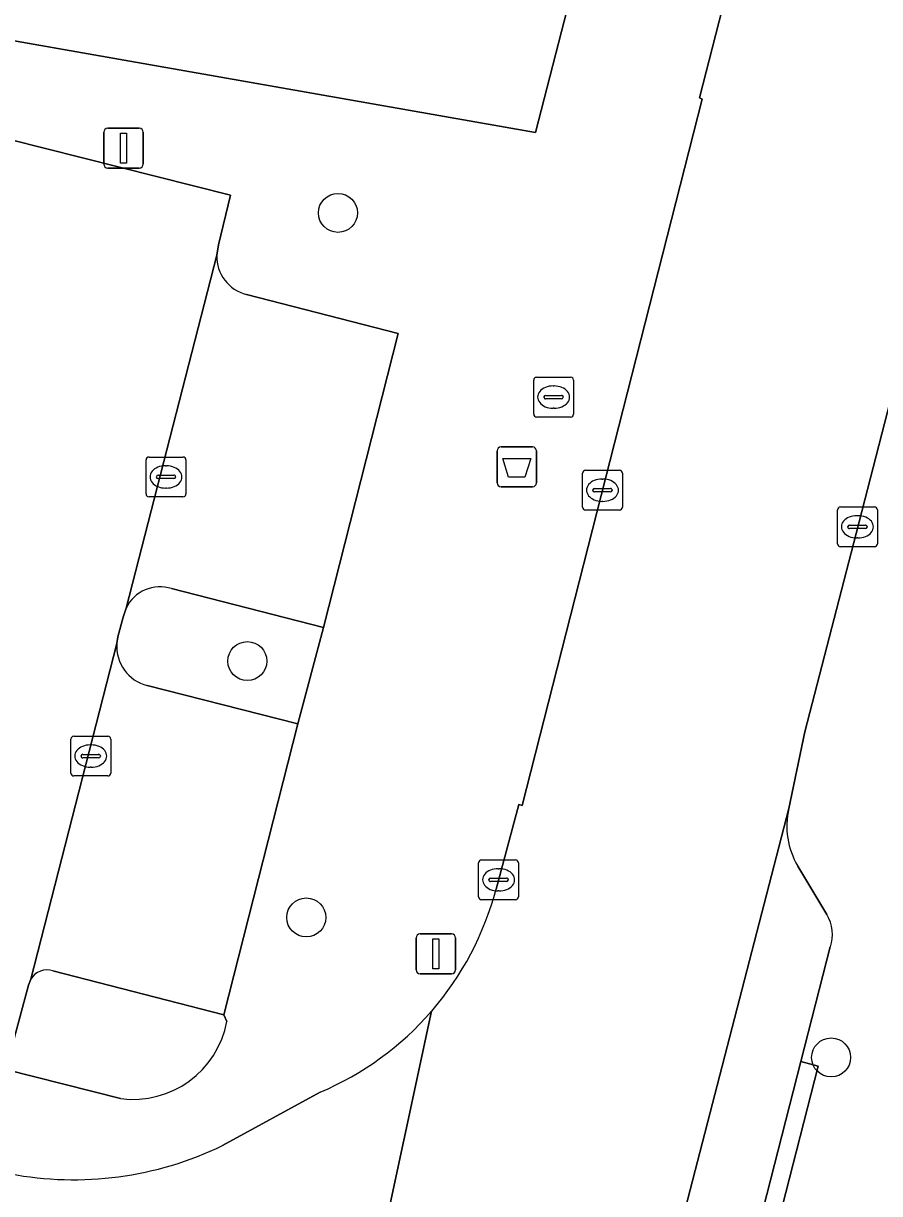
# Model space of a CAD drawing. Extents: x 163683 to 164494, y 382709 to 383872.
# Drawn here: x 163995.29 to 164016.78, y 383314.72 to 383344.1 of the extents above; entities that cross this region are included whole.
import ezdxf

# ---------------------------------------------------------------- set-up
doc = ezdxf.new("R2010")
doc.units = 0
for name, color, linetype in [('IMGEO_Afvalbak', 7, 'Continuous'), ('IMGEO_Boom', 7, 'Continuous'), ('IMGEO_Erf', 7, 'Continuous'), ('IMGEO_Groenvoorziening', 7, 'Continuous'), ('IMGEO_Kolk', 7, 'Continuous'), ('IMGEO_Lichtmast', 7, 'Continuous'), ('IMGEO_Parkeervlak_open', 7, 'Continuous'), ('IMGEO_Rijbaan_lokaal_open', 7, 'Continuous'), ('IMGEO_Rioolput', 7, 'Continuous'), ('IMGEO_Voetpad_open', 7, 'Continuous')]:
    doc.layers.add(name, color=color, linetype=linetype)

msp = doc.modelspace()

# ---------------------------------------------------------------- linework, layer by layer
at = {"layer": 'IMGEO_Afvalbak'}
for p, q in [((164007.18, 383332.568), (164007.18, 383333.368)), ((164007.18, 383333.368), (164007.18, 383332.568)), ((164007.28, 383333.468), (164008.07, 383333.468)), ((164008.07, 383333.468), (164007.28, 383333.468)), ((164008.17, 383333.368), (164008.17, 383332.568)), ((164008.17, 383332.568), (164008.17, 383333.368)), ((164008.07, 383332.468), (164007.28, 383332.468)), ((164007.28, 383332.468), (164008.07, 383332.468))]:
    msp.add_line(p, q, dxfattribs=at)
msp.add_lwpolyline([(164007.323, 383333.182), (164008.027, 383333.182), (164007.878, 383332.712), (164007.472, 383332.712), (164007.323, 383333.182)], dxfattribs=at)
for centre, start, end in [((164007.28, 383333.368), 90, 180), ((164007.28, 383333.368), 90, 180), ((164008.07, 383333.368), 0, 90), ((164008.07, 383333.368), 360, 90), ((164007.28, 383332.568), 180, 270), ((164007.28, 383332.568), 180, 270), ((164008.07, 383332.568), 270, 0), ((164008.07, 383332.568), 270, 0)]:
    msp.add_arc(centre, 0.1, start, end, dxfattribs=at)
at = {"layer": 'IMGEO_Boom'}
for centre in [(164003.186, 383339.345), (164000.912, 383328.091), (164002.391, 383321.654), (164015.567, 383318.139)]:
    msp.add_circle(centre, 0.489, dxfattribs=at)
at = {"layer": 'IMGEO_Erf'}
msp.add_lwpolyline([(163971.121, 383347.881), (164008.149, 383341.36), (164018.273, 383380.708)], dxfattribs=at)
at = {"layer": 'IMGEO_Groenvoorziening'}
for points in [[(163998.398, 383327.479), (164002.176, 383326.515), (164002.823, 383328.938), (163999.01, 383329.91)], [(163997.868, 383329.416), (163997.796, 383329.195), (163997.662, 383328.704), (163997.635, 383328.529)], [(164000.399, 383319.045), (164000.319, 383319.211), (163996.032, 383320.313)], [(163995.476, 383320.105), (163995.418, 383319.952), (163994.849, 383317.838), (163997.731, 383317.106)]]:
    msp.add_lwpolyline(points, dxfattribs=at)
for centre, radius, start, end in [((163998.719, 383329.016), 0.941, 71.9783, 154.8058), ((163998.646, 383328.461), 1.013, 176.1568, 255.8525), ((163995.883, 383319.864), 0.473, 71.6332, 149.3885), ((163998.044, 383319.481), 2.395, 262.5013, 349.5152)]:
    msp.add_arc(centre, radius, start, end, dxfattribs=at)
at = {"layer": 'IMGEO_Kolk'}
for p, q in [((163998.369, 383332.289), (163998.369, 383333.141)), ((163998.444, 383333.215), (163999.296, 383333.215)), ((163998.857, 383332.995), (163998.882, 383332.995)), ((163999.37, 383333.141), (163999.37, 383332.289)), ((163998.628, 383332.709), (163998.628, 383332.721)), ((163999.066, 383332.672), (163998.668, 383332.672)), ((163998.671, 383332.758), (163999.069, 383332.758)), ((163999.112, 383332.721), (163999.112, 383332.709)), ((164009.327, 383331.956), (164009.327, 383332.808)), ((164009.402, 383332.882), (164010.254, 383332.882)), ((164009.815, 383332.662), (164009.84, 383332.662)), ((164010.328, 383332.808), (164010.328, 383331.956)), ((163998.88, 383332.435), (163998.855, 383332.435)), ((164009.586, 383332.376), (164009.586, 383332.388)), ((164009.629, 383332.425), (164010.027, 383332.425)), ((164010.07, 383332.388), (164010.07, 383332.376)), ((163999.296, 383332.215), (163998.444, 383332.215)), ((164010.024, 383332.339), (164009.626, 383332.339)), ((164009.838, 383332.102), (164009.813, 383332.102)), ((164010.254, 383331.882), (164009.402, 383331.882)), ((164015.727, 383331.037), (164015.727, 383331.889)), ((164015.802, 383331.963), (164016.654, 383331.963)), ((164016.728, 383331.889), (164016.728, 383331.037)), ((164015.986, 383331.457), (164015.986, 383331.469)), ((164016.029, 383331.506), (164016.427, 383331.506)), ((164016.215, 383331.743), (164016.24, 383331.743)), ((164016.47, 383331.469), (164016.47, 383331.457)), ((164016.424, 383331.42), (164016.026, 383331.42)), ((164016.238, 383331.183), (164016.213, 383331.183)), ((164016.654, 383330.963), (164015.802, 383330.963)), ((163996.555, 383326.207), (163997.407, 383326.207)), ((163996.48, 383325.281), (163996.48, 383326.133)), ((163996.968, 383325.987), (163996.993, 383325.987)), ((163997.481, 383326.133), (163997.481, 383325.281)), ((163996.739, 383325.701), (163996.739, 383325.713)), ((163997.177, 383325.664), (163996.779, 383325.664)), ((163996.782, 383325.75), (163997.18, 383325.75)), ((163997.223, 383325.713), (163997.223, 383325.701)), ((163996.991, 383325.427), (163996.966, 383325.427)), ((163997.407, 383325.207), (163996.555, 383325.207)), ((164006.718, 383322.173), (164006.718, 383323.025)), ((164006.793, 383323.099), (164007.645, 383323.099)), ((164007.719, 383323.025), (164007.719, 383322.173)), ((164007.206, 383322.879), (164007.231, 383322.879)), ((164006.977, 383322.593), (164006.977, 383322.605)), ((164007.415, 383322.556), (164007.017, 383322.556)), ((164007.02, 383322.642), (164007.418, 383322.642)), ((164007.461, 383322.605), (164007.461, 383322.593)), ((164007.645, 383322.099), (164006.793, 383322.099)), ((164007.229, 383322.319), (164007.204, 383322.319))]:
    msp.add_line(p, q, dxfattribs=at)
for points in [[(163998.369, 383332.289), (163998.369, 383333.141)], [(163998.444, 383333.215), (163999.296, 383333.215)], [(163999.37, 383333.141), (163999.37, 383332.289)], [(164009.327, 383331.956), (164009.327, 383332.808)], [(164009.402, 383332.882), (164010.254, 383332.882)], [(164010.328, 383332.808), (164010.328, 383331.956)], [(163999.296, 383332.215), (163998.444, 383332.215)], [(164010.254, 383331.882), (164009.402, 383331.882)], [(164015.727, 383331.037), (164015.727, 383331.889)], [(164015.802, 383331.963), (164016.654, 383331.963)], [(164016.728, 383331.889), (164016.728, 383331.037)], [(164016.654, 383330.963), (164015.802, 383330.963)], [(163996.555, 383326.207), (163997.407, 383326.207)], [(163996.48, 383325.281), (163996.48, 383326.133)], [(163997.481, 383326.133), (163997.481, 383325.281)], [(163997.407, 383325.207), (163996.555, 383325.207)], [(164006.718, 383322.173), (164006.718, 383323.025)], [(164006.793, 383323.099), (164007.645, 383323.099)], [(164007.719, 383323.025), (164007.719, 383322.173)], [(164007.645, 383322.099), (164006.793, 383322.099)]]:
    msp.add_lwpolyline(points, dxfattribs=at)
for centre, radius, start, end in [((163998.446, 383333.139), 0.0765, 91.552, 178.448), ((163998.446, 383333.139), 0.0765, 91.552, 178.448), ((163999.294, 383333.139), 0.0765, 1.552, 88.448), ((163999.294, 383333.139), 0.0765, 1.552, 88.448), ((163998.668, 383332.718), 0.0403, 85.8775, 175.7526), ((163998.665, 383332.708), 0.0366, 178.938, 274.7102), ((163999.069, 383332.715), 0.043, 264.8664, 352.4533), ((163999.073, 383332.72), 0.0386, 1.7309, 96.639), ((164009.404, 383332.806), 0.0765, 91.552, 178.448), ((164009.404, 383332.806), 0.0765, 91.552, 178.448), ((164010.252, 383332.806), 0.0765, 1.552, 88.448), ((164010.252, 383332.806), 0.0765, 1.552, 88.448), ((164009.626, 383332.385), 0.0403, 85.8775, 175.7526), ((164009.623, 383332.375), 0.0366, 178.938, 274.7102), ((164010.027, 383332.382), 0.043, 264.8664, 352.4533), ((164010.031, 383332.387), 0.0386, 1.7309, 96.639), ((163998.446, 383332.291), 0.0765, 181.552, 268.448), ((163998.446, 383332.291), 0.0765, 181.552, 268.448), ((163999.294, 383332.291), 0.0765, 271.552, 358.448), ((163999.294, 383332.291), 0.0765, 271.552, 358.448), ((164009.404, 383331.958), 0.0765, 181.552, 268.448), ((164009.404, 383331.958), 0.0765, 181.552, 268.448), ((164010.252, 383331.958), 0.0765, 271.552, 358.448), ((164010.252, 383331.958), 0.0765, 271.552, 358.448), ((164015.804, 383331.887), 0.0765, 91.552, 178.448), ((164015.804, 383331.887), 0.0765, 91.552, 178.448), ((164016.652, 383331.887), 0.0765, 1.552, 88.448), ((164016.652, 383331.887), 0.0765, 1.552, 88.448), ((164016.026, 383331.466), 0.0403, 85.8775, 175.7526), ((164016.431, 383331.468), 0.0386, 1.7309, 96.639), ((164016.023, 383331.456), 0.0366, 178.938, 274.7102), ((164016.427, 383331.463), 0.043, 264.8664, 352.4533), ((164015.804, 383331.039), 0.0765, 181.552, 268.448), ((164015.804, 383331.039), 0.0765, 181.552, 268.448), ((164016.652, 383331.039), 0.0765, 271.552, 358.448), ((164016.652, 383331.039), 0.0765, 271.552, 358.448), ((163996.557, 383326.131), 0.0765, 91.552, 178.448), ((163996.557, 383326.131), 0.0765, 91.552, 178.448), ((163997.405, 383326.131), 0.0765, 1.552, 88.448), ((163997.405, 383326.131), 0.0765, 1.552, 88.448), ((163996.779, 383325.71), 0.0403, 85.8775, 175.7526), ((163996.776, 383325.7), 0.0366, 178.938, 274.7102), ((163997.18, 383325.707), 0.043, 264.8664, 352.4533), ((163997.184, 383325.712), 0.0386, 1.7309, 96.639), ((163996.557, 383325.283), 0.0765, 181.552, 268.448), ((163996.557, 383325.283), 0.0765, 181.552, 268.448), ((163997.405, 383325.283), 0.0765, 271.552, 358.448), ((163997.405, 383325.283), 0.0765, 271.552, 358.448), ((164006.795, 383323.023), 0.0765, 91.552, 178.448), ((164006.795, 383323.023), 0.0765, 91.552, 178.448), ((164007.643, 383323.023), 0.0765, 1.552, 88.448), ((164007.643, 383323.023), 0.0765, 1.552, 88.448), ((164007.017, 383322.602), 0.0403, 85.8775, 175.7526), ((164007.014, 383322.592), 0.0366, 178.938, 274.7102), ((164007.418, 383322.599), 0.043, 264.8664, 352.4533), ((164007.422, 383322.604), 0.0386, 1.7309, 96.639), ((164006.795, 383322.175), 0.0765, 181.552, 268.448), ((164006.795, 383322.175), 0.0765, 181.552, 268.448), ((164007.643, 383322.175), 0.0765, 271.552, 358.448), ((164007.643, 383322.175), 0.0765, 271.552, 358.448)]:
    msp.add_arc(centre, radius, start, end, dxfattribs=at)
for centre, major_axis, ratio, start_param, end_param in [((163998.856, 383332.715), (-0.387, 0.002), 0.722429, 4.712389, 7.853982), ((163998.881, 383332.715), (-0.39, 0.002), 0.717154, 1.570796, 4.712389), ((164009.814, 383332.382), (-0.387, 0.002), 0.722429, 4.712389, 7.853982), ((164009.839, 383332.382), (-0.39, 0.002), 0.717154, 1.570796, 4.712389), ((164016.214, 383331.463), (-0.387, 0.002), 0.722429, 4.712389, 7.853982), ((164016.239, 383331.463), (-0.39, 0.002), 0.717154, 1.570796, 4.712389), ((163996.967, 383325.707), (-0.387, 0.002), 0.722429, 4.712389, 7.853982), ((163996.992, 383325.707), (-0.39, 0.002), 0.717154, 1.570796, 4.712389), ((164007.205, 383322.599), (-0.387, 0.002), 0.722429, 4.712389, 7.853982), ((164007.23, 383322.599), (-0.39, 0.002), 0.717154, 1.570796, 4.712389)]:
    msp.add_ellipse(centre, major_axis=major_axis, ratio=ratio, start_param=start_param, end_param=end_param, dxfattribs=at)
at = {"layer": 'IMGEO_Lichtmast'}
for p, q in [((163997.409, 383341.47), (163998.199, 383341.47)), ((163998.199, 383341.47), (163997.409, 383341.47)), ((163997.309, 383340.57), (163997.309, 383341.37)), ((163997.309, 383341.37), (163997.309, 383340.57)), ((163998.299, 383341.37), (163998.299, 383340.57)), ((163998.299, 383340.57), (163998.299, 383341.37)), ((163998.199, 383340.47), (163997.409, 383340.47)), ((163997.409, 383340.47), (163998.199, 383340.47)), ((164005.248, 383321.239), (164006.038, 383321.239)), ((164006.038, 383321.239), (164005.248, 383321.239)), ((164005.148, 383320.339), (164005.148, 383321.139)), ((164005.148, 383321.139), (164005.148, 383320.339)), ((164006.138, 383321.139), (164006.138, 383320.339)), ((164006.138, 383320.339), (164006.138, 383321.139)), ((164006.038, 383320.239), (164005.248, 383320.239)), ((164005.248, 383320.239), (164006.038, 383320.239))]:
    msp.add_line(p, q, dxfattribs=at)
for points in [[(163997.729, 383341.345), (163997.879, 383341.345), (163997.879, 383340.595), (163997.729, 383340.595), (163997.729, 383341.345)], [(164005.568, 383321.114), (164005.718, 383321.114), (164005.718, 383320.364), (164005.568, 383320.364), (164005.568, 383321.114)]]:
    msp.add_lwpolyline(points, dxfattribs=at)
for centre, start, end in [((163997.409, 383341.37), 90, 180), ((163997.409, 383341.37), 90, 180), ((163998.199, 383341.37), 0, 90), ((163998.199, 383341.37), 360, 90), ((163997.409, 383340.57), 180, 270), ((163997.409, 383340.57), 180, 270), ((163998.199, 383340.57), 270, 0), ((163998.199, 383340.57), 270, 0), ((164005.248, 383321.139), 90, 180), ((164005.248, 383321.139), 90, 180), ((164006.038, 383321.139), 0, 90), ((164006.038, 383321.139), 360, 90), ((164005.248, 383320.339), 180, 270), ((164005.248, 383320.339), 180, 270), ((164006.038, 383320.339), 270, 0), ((164006.038, 383320.339), 270, 0)]:
    msp.add_arc(centre, 0.1, start, end, dxfattribs=at)
at = {"layer": 'IMGEO_Parkeervlak_open'}
for points in [[(164000.142, 383338.28), (163997.868, 383329.416)], [(163999.01, 383329.91), (164002.823, 383328.938), (164004.701, 383336.313), (164000.893, 383337.299)], [(163997.635, 383328.529), (163995.476, 383320.105)], [(163996.032, 383320.313), (164000.319, 383319.211), (164002.176, 383326.515), (163998.398, 383327.479)], [(164014.504, 383324.388), (164006.511, 383293.499)], [(164015.461, 383321.726), (164014.73, 383322.946)], [(164013.194, 383311.718), (164014.807, 383318.038), (164015.547, 383320.915)]]:
    msp.add_lwpolyline(points, dxfattribs=at)
for centre, radius, start, end in [((164001.12, 383338.251), 0.978, 178.2775, 256.5939), ((163998.719, 383329.016), 0.941, 71.9783, 154.8058), ((163998.646, 383328.461), 1.013, 176.1568, 255.8525), ((164016.431, 383323.951), 1.976, 167.2278, 210.5869), ((164014.625, 383321.227), 0.974, 341.2931, 30.8131), ((163995.883, 383319.864), 0.473, 71.6332, 149.3885)]:
    msp.add_arc(centre, radius, start, end, dxfattribs=at)
at = {"layer": 'IMGEO_Rijbaan_lokaal_open'}
for points in [[(164030.569, 383377.057), (164021.504, 383378.036), (164020.641, 383374.902), (164012.259, 383342.236), (164012.332, 383342.199), (164007.809, 383324.466), (164007.729, 383324.49), (164007.155, 383322.365)], [(164001.703, 383294.973), (164001.645, 383294.752), (164006.51, 383293.494), (164006.511, 383293.499), (164014.504, 383324.388), (164014.908, 383326.311), (164016.193, 383331.294), (164018.055, 383338.513), (164018.773, 383341.299), (164019.324, 383343.146), (164026.556, 383371.379)], [(163997.868, 383329.416), (164000.142, 383338.28), (164000.186, 383338.541), (164000.493, 383339.79), (163994.917, 383341.2), (163994.583, 383339.94), (163994.531, 383339.796), (163992.426, 383331.642), (163992.766, 383331.556)], [(163992.14, 383329.124), (163991.811, 383329.209), (163989.293, 383319.432), (163989.189, 383318.999), (163994.768, 383317.539), (163994.849, 383317.838), (163995.418, 383319.952), (163995.476, 383320.105), (163997.635, 383328.529), (163997.662, 383328.704), (163997.796, 383329.195), (163997.868, 383329.416)], [(164005.539, 383319.304), (164001.317, 383299.629)], [(164001.317, 383299.629), (164005.539, 383319.304)], [(164002.74, 383317.266), (164000.29, 383315.929)]]:
    msp.add_lwpolyline(points, dxfattribs=at)
for centre, radius, start, end in [((163999.744, 383324.321), 7.665, 319.1196, 345.2183), ((163999.741, 383324.326), 7.67, 293.0147, 319.1033), ((163996.55, 383323.625), 8.557, 259.231, 295.9189)]:
    msp.add_arc(centre, radius, start, end, dxfattribs=at)
at = {"layer": 'IMGEO_Rioolput'}
for p, q in [((164008.1, 383334.294), (164008.1, 383335.146)), ((164008.175, 383335.22), (164009.027, 383335.22)), ((164008.588, 383335), (164008.613, 383335)), ((164009.101, 383335.146), (164009.101, 383334.294)), ((164008.359, 383334.714), (164008.359, 383334.726)), ((164008.402, 383334.763), (164008.8, 383334.763)), ((164008.843, 383334.726), (164008.843, 383334.714)), ((164008.797, 383334.677), (164008.399, 383334.677)), ((164008.611, 383334.44), (164008.586, 383334.44)), ((164009.027, 383334.22), (164008.175, 383334.22))]:
    msp.add_line(p, q, dxfattribs=at)
for points in [[(164008.1, 383334.294), (164008.1, 383335.146)], [(164008.175, 383335.22), (164009.027, 383335.22)], [(164009.101, 383335.146), (164009.101, 383334.294)], [(164009.027, 383334.22), (164008.175, 383334.22)]]:
    msp.add_lwpolyline(points, dxfattribs=at)
for centre, radius, start, end in [((164008.177, 383335.144), 0.0765, 91.552, 178.448), ((164008.177, 383335.144), 0.0765, 91.552, 178.448), ((164009.025, 383335.144), 0.0765, 1.552, 88.448), ((164009.025, 383335.144), 0.0765, 1.552, 88.448), ((164008.399, 383334.723), 0.0403, 85.8775, 175.7526), ((164008.396, 383334.713), 0.0366, 178.938, 274.7102), ((164008.8, 383334.72), 0.043, 264.8664, 352.4533), ((164008.804, 383334.725), 0.0386, 1.7309, 96.639), ((164008.177, 383334.296), 0.0765, 181.552, 268.448), ((164008.177, 383334.296), 0.0765, 181.552, 268.448), ((164009.025, 383334.296), 0.0765, 271.552, 358.448), ((164009.025, 383334.296), 0.0765, 271.552, 358.448)]:
    msp.add_arc(centre, radius, start, end, dxfattribs=at)
for centre, major_axis, ratio, start_param, end_param in [((164008.587, 383334.72), (-0.387, 0.002), 0.722429, 4.712389, 7.853982), ((164008.612, 383334.72), (-0.39, 0.002), 0.717154, 1.570796, 4.712389)]:
    msp.add_ellipse(centre, major_axis=major_axis, ratio=ratio, start_param=start_param, end_param=end_param, dxfattribs=at)
at = {"layer": 'IMGEO_Voetpad_open'}
for points in [[(164012.332, 383342.199), (164012.259, 383342.236), (164020.641, 383374.902), (164021.504, 383378.036), (164018.273, 383380.708), (164008.149, 383341.36), (163971.121, 383347.881), (163959.506, 383350.535), (163957.536, 383342.058), (163958.691, 383341.807), (163957.118, 383335.345), (163956.365, 383332.095), (163967.198, 383329.551)], [(164026.556, 383371.379), (164019.324, 383343.146), (164018.773, 383341.299), (164018.055, 383338.513), (164016.193, 383331.294), (164014.908, 383326.311), (164014.504, 383324.388)], [(164007.155, 383322.365), (164007.729, 383324.49), (164007.809, 383324.466), (164012.332, 383342.199)], [(163994.531, 383339.796), (163994.583, 383339.94), (163994.917, 383341.2), (164000.493, 383339.79), (164000.186, 383338.541), (164000.142, 383338.28)], [(164000.893, 383337.299), (164004.701, 383336.313), (164002.823, 383328.938), (164002.176, 383326.515), (164000.319, 383319.211), (164000.399, 383319.045)], [(163997.731, 383317.106), (163994.849, 383317.838), (163994.768, 383317.539), (163989.189, 383318.999), (163989.293, 383319.432), (163984.508, 383320.666), (163987.023, 383330.446), (163987.556, 383332.88)], [(164014.73, 383322.946), (164015.461, 383321.726)], [(164015.547, 383320.915), (164014.807, 383318.038), (164015.246, 383317.917), (164013.619, 383311.575), (164013.194, 383311.718), (164010.425, 383301.031), (164009.156, 383296.19)], [(164000.29, 383315.929), (164002.74, 383317.266)]]:
    msp.add_lwpolyline(points, dxfattribs=at)
msp.add_lwpolyline([(164014.807, 383318.038), (164013.194, 383311.718), (164013.619, 383311.575), (164015.246, 383317.917)], close=True, dxfattribs=at)
for centre, radius, start, end in [((164001.12, 383338.251), 0.978, 178.2775, 256.5939), ((164016.431, 383323.951), 1.976, 167.2278, 210.5869), ((163999.744, 383324.321), 7.665, 319.1196, 345.2183), ((164014.625, 383321.227), 0.974, 341.2931, 30.8131), ((163999.741, 383324.326), 7.67, 293.0147, 319.1033), ((163998.044, 383319.481), 2.395, 262.5013, 349.5152), ((163996.55, 383323.625), 8.557, 259.231, 295.9189)]:
    msp.add_arc(centre, radius, start, end, dxfattribs=at)

doc.saveas('drawing.dxf')
